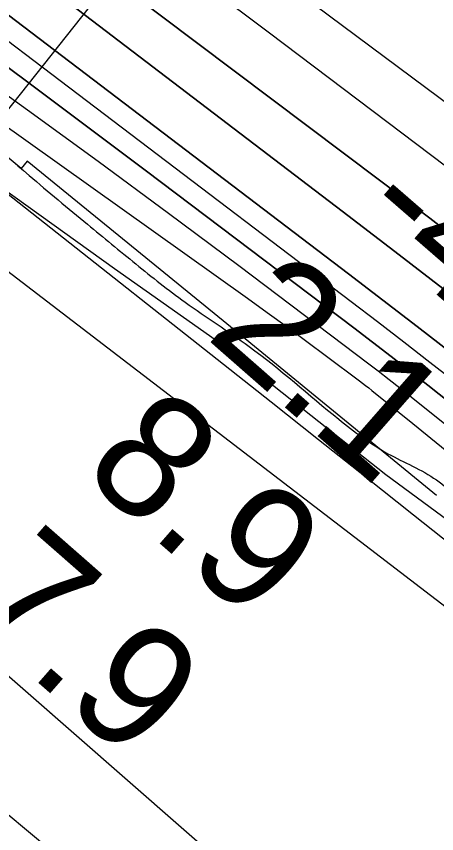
# Model space of a CAD drawing. Extents: x 3684037 to 3722149, y 433263 to 459021.
# Drawn here: x 3701689.4 to 3701916.8, y 451970.7 to 452412.8 of the extents above; entities that cross this region are included whole.
import ezdxf

# ---------------------------------------------------------------- set-up
doc = ezdxf.new("R2010")
doc.units = 0
for name, color, linetype in [('V-RIVR-EDGE', 7, 'Continuous'), ('V-RIVR-RANG', 7, 'Continuous'), ('V-RRAP-FSHR', 7, 'Continuous'), ('V-RRAP-RVMT', 7, 'Continuous'), ('V-SITE-VEGE', 7, 'Continuous'), ('V-TOPO-DPTH', 7, 'Continuous'), ('V-TOPO-MAJR', 7, 'Continuous'), ('V-TOPO-MINR', 7, 'Continuous'), ('V-TOPO-WATR', 7, 'Continuous'), ('V-UTIL-IDEN', 7, 'Continuous')]:
    doc.layers.add(name, color=color, linetype=linetype)

msp = doc.modelspace()

# ---------------------------------------------------------------- linework, layer by layer
at = {"layer": 'V-RIVR-EDGE'}
for points in [[(3696491.01, 456956.98), (3696499.46, 456945.34), (3696522.43, 456915.36), (3696551.06, 456881.73), (3696592.6, 456839.57), (3696607.93, 456824.57), (3696661.56, 456762.17), (3696696.26, 456732.56), (3696736.59, 456690.41), (3696782.99, 456647.43), (3696798.72, 456631.62), (3696862.88, 456574.85), (3696899.59, 456542.81), (3696931.08, 456518.47), (3696942.36, 456503.48), (3696952.45, 456494.97), (3696962.14, 456487.66), (3696987.16, 456470.62), (3697014.61, 456451.55), (3697061.04, 456420.29), (3697092.52, 456395.55), (3697134.08, 456360.67), (3697166.78, 456335.52), (3697185.73, 456316.47), (3697201.46, 456298.23), (3697211.53, 456284.46), (3697233.7, 456256.1), (3697255.88, 456230.97), (3697279.27, 456203.82), (3697316.37, 456164.91), (3697353.48, 456123.98), (3697376.87, 456099.66), (3697406.33, 456076.13), (3697430.14, 456057.88), (3697450.33, 456044.89), (3697520.13, 455982.44), (3697544.34, 455963.37), (3697581.9, 455942.25), (3697614.61, 455926), (3697632.78, 455913.82), (3697662.24, 455891.91), (3697710.26, 455848.12), (3697757.45, 455800.7), (3697792.14, 455767.05), (3697833.3, 455729.34), (3697868.4, 455696.9), (3697895.83, 455673.38), (3697933.75, 455633.66), (3697972.88, 455598.38), (3698039.46, 455539.58), (3698090.29, 455492.15), (3698135.88, 455447.55), (3698177.02, 455406.61), (3698217.74, 455359.2), (3698254.45, 455321.1), (3698281.47, 455292.72), (3698316.18, 455265.55), (3698357.36, 455240.78), (3698381.98, 455222.12), (3698407.8, 455194.96), (3698430.77, 455163.36), (3698450.93, 455141.88), (3698487.66, 455113.89), (3698517.53, 455091.17), (3698534.07, 455076.97), (3698556.24, 455049.42), (3698582.46, 455019.84), (3698614.72, 454987.01), (3698657.08, 454947.27), (3698691.37, 454913.62), (3698718, 454887.28), (3698807.16, 454806.58), (3698837.41, 454775.78), (3698881.4, 454739.68), (3698910.45, 454713.73), (3698949.18, 454677.64), (3698989.11, 454637.11), (3699039.14, 454591.7), (3699066.57, 454562.92), (3699088.77, 454545.47), (3699187.23, 454465.17), (3699228.39, 454429.88), (3699268.34, 454393.8), (3699300.6, 454360.56), (3699328.84, 454330.56), (3699382.5, 454285.14), (3699427.29, 454244.19), (3699474.49, 454199.59), (3699500.3, 454170.41), (3699532.57, 454139.2), (3699563.24, 454114.46), (3699588.66, 454093.77), (3699608.43, 454073.91), (3699636.65, 454041.49), (3699659.24, 454015.55), (3699675.77, 453998.53), (3699726.99, 453942.6), (3699768.93, 453898.01), (3699807.65, 453854.65), (3699829.44, 453837.61), (3699865.77, 453811.24), (3699885.13, 453793.8), (3699924.68, 453762.57), (3699939.63, 453754.85), (3699950.95, 453754.42), (3699975.6, 453746.67), (3700001.84, 453731.24), (3700023.64, 453714.2), (3700032.9, 453700.84), (3700036.11, 453688.7), (3700042.15, 453679.38), (3700052.63, 453667.23), (3700065.94, 453651.02), (3700072.38, 453638.47), (3700079.63, 453627.94), (3700095.35, 453607.27), (3700141.31, 453551.36), (3700161.45, 453521.38), (3700185.64, 453491.4), (3700219.92, 453452.9), (3700237.25, 453429.81), (3700255.39, 453407.52), (3700340.92, 453326.44), (3700393.37, 453280.61), (3700435.74, 453243.71), (3700480.94, 453207.61), (3700509.2, 453188.54), (3700535.04, 453172.3), (3700559.26, 453156.47), (3700600.44, 453130.89), (3700613.76, 453121.15), (3700623.46, 453116.28), (3700639.19, 453100.47), (3700647.65, 453090.74), (3700674.71, 453074.9), (3700691.25, 453060.71), (3700727.58, 453033.93), (3700758.25, 453008.78), (3700801.44, 452977.54), (3700837.37, 452952.38), (3700871.67, 452924.8), (3700903.95, 452898.44), (3700927.77, 452880.99), (3700958.44, 452857.86), (3701015.34, 452807.99), (3701048.43, 452780.41), (3701075.48, 452762.95), (3701104.95, 452743.47), (3701127.16, 452730.88), (3701156.63, 452713.42), (3701182.87, 452695.56), (3701204.67, 452682.16), (3701235.37, 452666.32), (3701255.56, 452654.14), (3701285.83, 452633.03), (3701312.86, 452607.09), (3701321.33, 452599.79), (3701332.23, 452591.67), (3701350.39, 452577.48), (3701370.57, 452560.44), (3701389.13, 452544.63), (3701408.91, 452532.04), (3701434.36, 452518.63), (3701456.18, 452512.11), (3701467.08, 452506.42), (3701486.05, 452491.01), (3701499.77, 452482.08), (3701518.75, 452468.28), (3701537.72, 452454.08), (3701554.26, 452439.49), (3701575.24, 452422.85), (3701592.2, 452410.28), (3701622.47, 452387.15), (3701647.09, 452368.49), (3701696.32, 452326.72), (3701727.79, 452300.36), (3701754.02, 452278.86), (3701780.66, 452258.17), (3701815.38, 452234.23), (3701863.81, 452194.89), (3701890.45, 452176.22), (3701916.7, 452162), (3701938.89, 452143.34), (3701962.31, 452129.94), (3701986.93, 452112.09), (3702011.95, 452090.6), (3702032.94, 452074.37), (3702051.1, 452058.55), (3702109.2, 452006.65), (3702158.04, 451973.37), (3702192.75, 451944.17), (3702212.11, 451923.9), (3702228.25, 451910.12), (3702239.56, 451906.04), (3702258.94, 451893.46), (3702276.69, 451876.03), (3702294.85, 451861.43), (3702325.52, 451839.11), (3702353.77, 451816.4), (3702388.48, 451789.62), (3702409.06, 451772.59), (3702442.56, 451743.39), (3702493.4, 451700.4), (3702516.8, 451677.7), (3702543.84, 451656.2), (3702589.05, 451624.55), (3702615.68, 451603.86), (3702648.37, 451577.9), (3702681.06, 451551.13), (3702714.15, 451522.34), (3702744.82, 451496.38), (3702761.76, 451479.36), (3702791.61, 451448.55), (3702806.52, 451427.89), (3702821.83, 451408.04), (3702843.21, 451386.55), (3702872.26, 451361.01), (3702910.6, 451327.75), (3702933.18, 451303.03), (3702957.78, 451275.47), (3702989.23, 451239), (3703050.15, 451184.26), (3703086.05, 451144.95), (3703114.68, 451113.34), (3703144.52, 451080.11), (3703160.65, 451061.87), (3703178, 451046.86), (3703202.6, 451019.71), (3703240.51, 450979.58), (3703264.72, 450956.48), (3703289.72, 450930.13), (3703316.74, 450902.16), (3703339.74, 450878.65), (3703374.42, 450840.15), (3703418.36, 450788.28), (3703459.08, 450738.85), (3703496.19, 450699.53), (3703592.58, 450595.78), (3703613.16, 450579.55), (3703630.9, 450558.88), (3703650.24, 450530.53), (3703671.59, 450496.51), (3703693.35, 450468.15), (3703725.21, 450432.89), (3703758.29, 450400.86), (3703788.55, 450373.7), (3703807.1, 450353.03), (3703820.41, 450338.03), (3703842.98, 450309.27), (3703868.37, 450275.64), (3703879.24, 450255.8), (3703887.68, 450233.54), (3703893.72, 450223.82), (3703916.29, 450193.44), (3703936.04, 450167.51), (3703950.95, 450147.66), (3704020.69, 450060.95), (3704036.82, 450041.5), (3704044.07, 450029.75), (3704061.81, 450007.88), (3704081.17, 449986.4), (3704102.92, 449954.4), (3704113.39, 449937.79), (3704138.38, 449903.36), (3704157.73, 449880.26), (3704175.46, 449851.91), (3704189.15, 449830.04), (3704204.88, 449813.42), (3704221.81, 449792.76), (3704273.77, 449711.76), (3704281.41, 449690.71), (3704297.12, 449666.01), (3704324.1, 449622.27), (3704340.63, 449601.6), (3704382.92, 449535.99), (3704402.67, 449506.83), (3704415.95, 449482.53), (3704431.66, 449459.44), (3704449.4, 449437.16), (3704471.98, 449410.42), (3704491.34, 449390.55), (3704521.18, 449354.9), (3704545.76, 449323.7), (3704553.81, 449308.31), (3704563.07, 449292.11), (3704576.77, 449271.05), (3704594.9, 449242.3), (3704618.66, 449204.23), (3704654.93, 449156.02), (3704685.15, 449111.87), (3704709.72, 449071.77), (3704733.89, 449034.11), (3704765.72, 448985.91), (3704789.88, 448945.01), (3704815.26, 448906.53), (3704829.35, 448881.42), (3704849.89, 448850.24), (3704868.83, 448820.67), (3704884.95, 448801.63), (3704901.08, 448780.96), (3704913.97, 448762.33), (3704925.64, 448740.06), (3704932.48, 448726.7), (3704949.8, 448698.35), (3704967.55, 448682.54), (3704988.15, 448670.76), (3705014.8, 448656.95), (3705046.3, 448639.88), (3705064.06, 448624.47), (3705092.28, 448592.05), (3705105.17, 448573.42), (3705120.49, 448553.97), (3705145.89, 448522.77), (3705180.17, 448483.87), (3705197.5, 448460.37), (3705228.52, 448416.22), (3705268.84, 448365.58), (3705295.84, 448328.31), (3705331.7, 448279.29), (3705359.5, 448238.78), (3705380.04, 448203.15), (3705402.15, 448152.55), (3705422.25, 448101.95), (3705439.55, 448066.32), (3705459.26, 448025.43)], [(3701087.9, 455815.66), (3701115, 455804.74), (3701132.15, 455792.04), (3701153.82, 455776.61), (3701181.81, 455758.46), (3701223.36, 455737.56), (3701278.89, 455703.96), (3701311.87, 455692.12), (3701346.66, 455684.8), (3701374.67, 455673.43), (3701409.89, 455653.44), (3701444.65, 455632.56), (3701464.05, 455615.33), (3701477.15, 455608.51), (3701495.68, 455605.3), (3701508.77, 455596.23), (3701541.73, 455576.25), (3701605.84, 455537.66), (3701654.15, 455509.05), (3701706.98, 455479.53), (3701771.1, 455444.11), (3701792.31, 455425.97), (3701810.35, 455407.84), (3701842.84, 455383.79), (3701871.29, 455367.9), (3701898.4, 455358.33), (3701930.48, 455350.57), (3701938.15, 455346.03), (3701940.85, 455337.88), (3701942.17, 455323.86), (3701950.26, 455304.85), (3701968.77, 455291.69), (3701986.84, 455284.86), (3702028.84, 455263.96), (3702080.3, 455231.28), (3702138.1, 455198.58), (3702162.48, 455186.31), (3702199.49, 455157.73), (3702284.38, 455110.05), (3702334.93, 455075.11), (3702368.79, 455051.51), (3702403.09, 455027.01), (3702432.43, 455004.78), (3702464.02, 454981.64), (3702496.07, 454959.41), (3702561.54, 454921.72), (3702609.41, 454897.18), (3702643.74, 454885.34), (3702678.95, 454863.1), (3702710.55, 454839.06), (3702747.09, 454808.67), (3702809.37, 454757.87), (3702853.12, 454715.26), (3702901.41, 454678.97), (3702936.16, 454650.85), (3702977.23, 454621.81), (3703006.12, 454602.75), (3703055.33, 454569.62), (3703081.96, 454552.37), (3703114.03, 454537.37), (3703130.28, 454526.03), (3703139.3, 454515.61), (3703158.67, 454488.88), (3703176.21, 454450.86), (3703196.48, 454419.61), (3703230.31, 454383.35), (3703268.19, 454343.92), (3703298.86, 454313.55), (3703333.6, 454282.72), (3703394.06, 454231.47), (3703468.52, 454169.79), (3703515.89, 454127.63), (3703537.1, 454112.2), (3703575.49, 454095.38), (3703595.83, 454090.8), (3703614.82, 454092.11), (3703646.01, 454085.25), (3703680.34, 454074.32), (3703711.51, 454060.68), (3703749.42, 454031.64), (3703794.52, 453985.41), (3703832.41, 453948.69), (3703867.6, 453917.86), (3703906.85, 453879.78), (3703949.27, 453846.67), (3703996.64, 453803.6), (3704034.55, 453776.37), (3704079.23, 453742.8), (3704127.06, 453702.89), (3704203.31, 453633.98), (3704279.09, 453562.8), (3704334.15, 453517.45), (3704354.88, 453491.63), (3704403.56, 453431.37), (3704447.3, 453381.07), (3704499.61, 453323.97), (3704602.86, 453205.7), (3704658.78, 453146.78), (3704694.86, 453106.45), (3704744.91, 453051.61), (3704767.47, 453032.57), (3704799.49, 452999.48), (3704839.19, 452962.76), (3704877.07, 452921.97), (3704900.98, 452900.21), (3704921.74, 452882.07), (3705006.11, 452810.87), (3705031.83, 452785.49), (3705064.75, 452753.76), (3705099.47, 452713.43), (3705124.73, 452686.69), (3705199.15, 452611.9), (3705260.5, 452554.77), (3705300.64, 452512.62), (3705322.28, 452486.8), (3705349.32, 452453.72), (3705375.04, 452431.95), (3705400.78, 452417.42), (3705408.9, 452407.91), (3705425.57, 452383.9), (3705440.44, 452365.78), (3705475.17, 452328.16), (3705497.27, 452305.05), (3705538.71, 452242.1), (3705568.02, 452209.47), (3705596.44, 452182.72), (3705619, 452163.22), (3705643.82, 452144.17), (3705660.48, 452117), (3705680.33, 452096.6), (3705694.77, 452085.26), (3705739.88, 452045.36), (3705784.54, 452001.84), (3705811.14, 451969.67), (3705835.48, 451938.87), (3705855.33, 451919.38), (3705875.63, 451900.79), (3705907.17, 451856.4), (3705934.67, 451824.23), (3705959.03, 451802.01), (3705979.78, 451782.52), (3706012.26, 451748.98), (3706031.17, 451719.54), (3706049.64, 451692.36), (3706083.46, 451652.04), (3706112.78, 451624.38), (3706130.82, 451607.61), (3706151.13, 451590.38), (3706167.38, 451579.94), (3706183.17, 451564.98), (3706193.99, 451551.84), (3706216.54, 451529.63), (3706251.72, 451492.46), (3706280.59, 451465.26), (3706315.77, 451428.55), (3706345.54, 451401.35), (3706362.23, 451383.22), (3706374.84, 451362.39), (3706396.47, 451332.49), (3706415.86, 451311.64), (3706438.88, 451295.76), (3706470.47, 451273.08), (3706492.13, 451252.68), (3706503.84, 451234.11), (3706511.03, 451218.72), (3706521.85, 451205.12), (3706543.05, 451184.73), (3706567.85, 451157.53), (3706601.2, 451112.24), (3706632.75, 451072.82), (3706662.94, 451028.43), (3706710.26, 450965.92), (3706756.23, 450902.96), (3706785.97, 450861.28), (3706809.84, 450825.05), (3706863.44, 450742.63), (3706903.08, 450681.03), (3706926.04, 450640.28), (3706949.46, 450604.05), (3707000.85, 450538.36), (3707037.79, 450482.66), (3707057.63, 450460)]]:
    msp.add_spline(points, degree=3, dxfattribs=at)
at = {"layer": 'V-RIVR-RANG'}
msp.add_line((3701476.39, 452099.33), (3702097.58, 452882.99), dxfattribs=at)
at = {"layer": 'V-RRAP-FSHR'}
for points in [[(3696447.93, 456956.48), (3696463.25, 456935.99), (3696844.22, 456552.5), (3697679.41, 455804.34), (3698342.54, 455206.3), (3699589.55, 454026.74), (3700353.91, 453272.26), (3701350.8, 452530.88), (3702244.12, 451846.27), (3702849.02, 451331.23), (3704120.54, 449801.08)], [(3703233.42, 450593.66), (3702690.93, 451159.68), (3702465.77, 451340.39), (3701937.71, 451769.71), (3701333.2, 452274.63), (3700309.42, 453110.65), (3699608.32, 453764.99)]]:
    msp.add_lwpolyline(points, dxfattribs=at)
at = {"layer": 'V-RRAP-RVMT'}
for p, q in [((3701692.03, 452330.54), (3701580.98, 452421.17)), ((3701695.2, 452334.45), (3701692.03, 452330.54)), ((3701801.25, 452248.02), (3701695.2, 452334.45)), ((3701916.82, 452153.67), (3701801.25, 452248.02))]:
    msp.add_line(p, q, dxfattribs=at)
at = {"layer": 'V-SITE-VEGE'}
for points in [[(3701062.75, 452680.79), (3701086.32, 452710.42), (3701096.27, 452718.02), (3701106.75, 452721.96), (3701113.82, 452723.79), (3701120.89, 452722.23), (3701215, 452661.76), (3701246.71, 452643.44), (3701328.77, 452577.2), (3701412.92, 452518.04), (3701444.37, 452500.77), (3701479.49, 452479.83), (3701546.08, 452424.06), (3701654.61, 452339.24), (3701742.43, 452276.41), (3701796.95, 452237.92), (3701889.23, 452164.88), (3701976.26, 452101), (3702077.46, 452012.77), (3702146.14, 451956.22)], [(3701832.26, 451926.93), (3701666.57, 452071.98), (3701542.58, 452168.59), (3701350.69, 452309.7), (3701226.42, 452414.68), (3701089.06, 452508.92), (3701056.82, 452535.63)]]:
    msp.add_lwpolyline(points, dxfattribs=at)
at = {"layer": 'V-TOPO-DPTH'}
for points in [[(3702455.95, 451814.37), (3701943.15, 452216.31), (3701924.72, 452230.7), (3701906.25, 452245.02), (3701887.71, 452259.27), (3701869.14, 452273.46), (3701450.44, 452591.98), (3701423.74, 452612.1), (3701396.92, 452632.07), (3701369.93, 452651.79), (3701342.81, 452671.36), (3701315.55, 452690.71), (3701288.19, 452709.94), (3701260.71, 452728.98), (3701233.14, 452747.89), (3700925.35, 452957.52)], [(3700925.35, 452957.52), (3701233.14, 452747.89), (3701260.71, 452728.98), (3701288.19, 452709.94), (3701315.55, 452690.71), (3701342.81, 452671.36), (3701369.93, 452651.79), (3701396.92, 452632.07), (3701423.74, 452612.1), (3701450.44, 452591.98), (3701869.14, 452273.46), (3701887.71, 452259.27), (3701906.25, 452245.02), (3701924.72, 452230.7), (3701943.15, 452216.31), (3702455.95, 451814.37)], [(3702529.71, 451799.1), (3701981, 452250.43), (3701974.18, 452256), (3701967.33, 452261.54), (3701960.44, 452267.03), (3701953.53, 452272.49), (3701946.58, 452277.9), (3701939.62, 452283.3), (3701932.64, 452288.68), (3701925.65, 452294.04), (3701921.99, 452296.84), (3701913.15, 452303.57), (3701904.29, 452310.29), (3701895.43, 452317), (3701886.55, 452323.69), (3701350.57, 452726.74), (3701335.8, 452737.78), (3701320.98, 452748.75), (3701306.08, 452759.64), (3701291.15, 452770.45), (3701196.47, 452838.55), (3701134.07, 452883.24), (3701071.54, 452927.75)], [(3701071.54, 452927.75), (3701134.07, 452883.24), (3701196.47, 452838.55), (3701291.15, 452770.45), (3701306.08, 452759.64), (3701320.98, 452748.75), (3701335.8, 452737.78), (3701350.57, 452726.74), (3701886.55, 452323.69), (3701895.43, 452317), (3701904.29, 452310.29), (3701913.15, 452303.57), (3701921.99, 452296.84), (3701925.65, 452294.04), (3701932.64, 452288.68), (3701939.62, 452283.3), (3701946.58, 452277.9), (3701953.53, 452272.49), (3701960.44, 452267.03), (3701967.33, 452261.54), (3701974.18, 452256), (3701981, 452250.43), (3702529.71, 451799.1)], [(3701922.57, 452263.74), (3701894.18, 452285.58), (3701865.73, 452307.35), (3701638.63, 452480.45), (3701583.39, 452522.46), (3701528.08, 452564.4), (3701472.68, 452606.21), (3701417.22, 452647.95), (3701317.27, 452723), (3701311.73, 452727.13), (3701306.17, 452731.24), (3701300.58, 452735.32), (3701294.97, 452739.37), (3701259.9, 452764.53), (3701236.67, 452781.04), (3701213.34, 452797.4), (3701189.86, 452813.55), (3701166.28, 452829.56), (3701084.15, 452884.77)], [(3701084.15, 452884.77), (3701166.28, 452829.56), (3701189.86, 452813.55), (3701213.34, 452797.4), (3701236.67, 452781.04), (3701259.9, 452764.53), (3701294.97, 452739.37), (3701300.58, 452735.32), (3701306.17, 452731.24), (3701311.73, 452727.13), (3701317.27, 452723), (3701417.22, 452647.95), (3701472.68, 452606.21), (3701528.08, 452564.4), (3701583.39, 452522.46), (3701638.63, 452480.45), (3701865.73, 452307.35), (3701894.18, 452285.58), (3701922.57, 452263.74)], [(3701022.56, 452857.29), (3701103.98, 452799.71), (3701223.18, 452716.88), (3701245.46, 452701.33), (3701267.7, 452685.73), (3701289.89, 452670.04), (3701312.03, 452654.3), (3701492.47, 452525.47), (3701559.79, 452477), (3701626.84, 452428.16), (3701693.49, 452378.77), (3701759.88, 452329.02), (3701872.07, 452244.23), (3701882.13, 452236.57), (3701892.15, 452228.86), (3701902.12, 452221.08), (3701912.05, 452213.25), (3702084.8, 452075.99), (3702157.07, 452018.18), (3702229.08, 451960.05)], [(3702229.08, 451960.05), (3702157.07, 452018.18), (3702084.8, 452075.99), (3701912.05, 452213.25), (3701902.12, 452221.08), (3701892.15, 452228.86), (3701882.13, 452236.57), (3701872.07, 452244.23), (3701759.88, 452329.02), (3701693.49, 452378.77), (3701626.84, 452428.16), (3701559.79, 452477), (3701492.47, 452525.47), (3701312.03, 452654.3), (3701289.89, 452670.04), (3701267.7, 452685.73), (3701245.46, 452701.33), (3701223.18, 452716.88), (3701103.98, 452799.71), (3701022.56, 452857.29)], [(3701050.96, 452804.84), (3701090.26, 452776.18), (3701129.76, 452747.79), (3701169.38, 452719.58), (3701228.45, 452677.82), (3701238.64, 452670.62), (3701248.81, 452663.4), (3701258.98, 452656.18), (3701269.14, 452648.94), (3701814.41, 452260.3), (3701825.18, 452252.57), (3701835.9, 452244.79), (3701846.57, 452236.92), (3701857.19, 452229.01), (3701875.02, 452215.63), (3701876.7, 452214.35), (3701878.37, 452213.07), (3701880.03, 452211.77), (3701881.68, 452210.46), (3701903.84, 452192.63), (3701916.52, 452182.35), (3701929.15, 452172)]]:
    msp.add_lwpolyline(points, dxfattribs=at)
at = {"layer": 'V-TOPO-MAJR'}
msp.add_lwpolyline([(3701071, 452959.35), (3701287.21, 452803.11), (3701311.92, 452785.19), (3701336.59, 452767.23), (3701361.21, 452749.2), (3701385.79, 452731.11), (3701561.89, 452601.15), (3701628.18, 452552.06), (3701694.37, 452502.83), (3701760.41, 452453.38), (3701826.33, 452403.8), (3701937.77, 452319.7), (3701947.86, 452312.01), (3701957.91, 452304.26), (3701967.88, 452296.42), (3701977.8, 452288.51), (3702110.75, 452181.57), (3702186.85, 452119.82), (3702262.59, 452057.65), (3702337.81, 451994.84), (3702412.67, 451931.61)], dxfattribs=at)
at = {"layer": 'V-TOPO-MINR'}
for points in [[(3699800.93, 453849.47), (3700506.23, 453176.94), (3701132.5, 452729.24), (3701150.37, 452716.48), (3701168.25, 452703.72), (3701186.14, 452690.98), (3701204.04, 452678.24), (3701230.85, 452659.18), (3701235.34, 452655.98), (3701239.82, 452652.76), (3701244.29, 452649.53), (3701248.75, 452646.29), (3701363.59, 452562.55), (3701425.2, 452517.08), (3701486.47, 452471.16), (3701547.21, 452424.54), (3701607.6, 452377.47), (3701801.51, 452224.56), (3701827.24, 452204.25), (3701852.96, 452183.92), (3701878.65, 452163.58), (3701904.34, 452143.21), (3702145.64, 451951.75)], [(3700636.08, 453315.54), (3700640.14, 453312.22), (3700690.27, 453272.22), (3700719.58, 453249.14), (3700749.11, 453226.34), (3700778.94, 453203.95), (3700808.98, 453181.83), (3701342.31, 452794.74), (3701347.74, 452790.8), (3701353.17, 452786.87), (3701358.61, 452782.93), (3701364.04, 452779), (3701409.1, 452746.41), (3701437.03, 452726.13), (3701464.9, 452705.78), (3701492.69, 452685.31), (3701520.43, 452664.77), (3701933.57, 452357.62), (3701954.95, 452341.5), (3701976.18, 452325.18), (3701997.18, 452308.57), (3702018.03, 452291.76), (3702524.25, 451878.05)], [(3700925.35, 452957.52), (3701233.14, 452747.89), (3701260.71, 452728.98), (3701288.19, 452709.94), (3701315.55, 452690.71), (3701342.81, 452671.36), (3701369.93, 452651.79), (3701396.92, 452632.07), (3701423.74, 452612.1), (3701450.44, 452591.98), (3701869.14, 452273.46), (3701887.71, 452259.27), (3701906.25, 452245.02), (3701924.72, 452230.7), (3701943.15, 452216.31), (3702455.95, 451814.37)], [(3701071.54, 452927.75), (3701134.07, 452883.24), (3701196.47, 452838.55), (3701291.15, 452770.45), (3701306.08, 452759.64), (3701320.98, 452748.75), (3701335.8, 452737.78), (3701350.57, 452726.74), (3701886.55, 452323.69), (3701895.43, 452317), (3701904.29, 452310.29), (3701913.15, 452303.57), (3701921.99, 452296.84), (3701925.65, 452294.04), (3701932.64, 452288.68), (3701939.62, 452283.3), (3701946.58, 452277.9), (3701953.53, 452272.49), (3701960.44, 452267.03), (3701967.33, 452261.54), (3701974.18, 452256), (3701981, 452250.43), (3702529.71, 451799.1)], [(3701084.15, 452884.77), (3701166.28, 452829.56), (3701189.86, 452813.55), (3701213.34, 452797.4), (3701236.67, 452781.04), (3701259.9, 452764.53), (3701294.97, 452739.37), (3701300.58, 452735.32), (3701306.17, 452731.24), (3701311.73, 452727.13), (3701317.27, 452723), (3701417.22, 452647.95), (3701472.68, 452606.21), (3701528.08, 452564.4), (3701583.39, 452522.46), (3701638.63, 452480.45), (3701865.73, 452307.35), (3701894.18, 452285.58), (3701922.57, 452263.74)], [(3701034.17, 452865.49), (3701220.26, 452737.41), (3701249.01, 452717.51), (3701277.68, 452697.52), (3701306.25, 452677.37), (3701334.75, 452657.12), (3701396.68, 452612.88), (3701455.9, 452570.19), (3701514.88, 452527.15), (3701573.48, 452483.61), (3701631.84, 452439.74), (3701870.62, 452258.58), (3701884.87, 452247.71), (3701899.07, 452236.79), (3701913.21, 452225.79), (3701927.3, 452214.74), (3702351.2, 451880.44)], [(3701022.56, 452857.29), (3701103.98, 452799.71), (3701223.18, 452716.88), (3701245.46, 452701.33), (3701267.7, 452685.73), (3701289.89, 452670.04), (3701312.03, 452654.3), (3701492.47, 452525.47), (3701559.79, 452477), (3701626.84, 452428.16), (3701693.49, 452378.77), (3701759.88, 452329.02), (3701872.07, 452244.23), (3701882.13, 452236.57), (3701892.15, 452228.86), (3701902.12, 452221.08), (3701912.05, 452213.25), (3702084.8, 452075.99), (3702157.07, 452018.18), (3702229.08, 451960.05)], [(3701075.28, 452803.2), (3701136.06, 452760.04), (3701225.9, 452697.06), (3701242.01, 452685.74), (3701258.1, 452674.38), (3701274.17, 452662.99), (3701290.21, 452651.58), (3701657.03, 452389.9), (3701695.45, 452362.27), (3701733.73, 452334.44), (3701771.79, 452306.31), (3701809.7, 452277.98), (3701873.53, 452229.91), (3701879.4, 452225.45), (3701885.25, 452220.95), (3701891.06, 452216.41), (3701896.84, 452211.83), (3701978.52, 452146.51), (3702024.98, 452109.08), (3702071.25, 452071.42), (3702117.24, 452033.41), (3702163.04, 451995.18), (3702462.84, 451743.05)]]:
    msp.add_lwpolyline(points, dxfattribs=at)
at = {"layer": 'V-TOPO-WATR'}
msp.add_lwpolyline([(3701050.96, 452804.84), (3701090.26, 452776.18), (3701129.76, 452747.79), (3701169.38, 452719.58), (3701228.45, 452677.82), (3701238.64, 452670.62), (3701248.81, 452663.4), (3701258.98, 452656.18), (3701269.14, 452648.94), (3701814.41, 452260.3), (3701825.18, 452252.57), (3701835.9, 452244.79), (3701846.57, 452236.92), (3701857.19, 452229.01), (3701875.02, 452215.63), (3701876.7, 452214.35), (3701878.37, 452213.07), (3701880.03, 452211.77), (3701881.68, 452210.46), (3701903.84, 452192.63), (3701916.52, 452182.35), (3701929.15, 452172)], dxfattribs=at)
at = {"layer": 'V-UTIL-IDEN'}
msp.add_lwpolyline([(3703233.42, 450593.66), (3702690.93, 451159.68), (3702465.77, 451340.39), (3701937.71, 451769.71), (3701333.2, 452274.63), (3700309.42, 453110.65), (3699608.32, 453764.99)], dxfattribs=at)

# ---------------------------------------------------------------- texts
at = {"layer": 'V-RIVR-RANG'}
for s, rotation, p in [('-41', 319.051, (3701870.78, 452302.16)), ('2.1', 318.7683, (3701791.05, 452239.49)), ('8.9', 318.7683, (3701723.34, 452165.86)), ('7.9', 318.7683, (3701657.62, 452090.49))]:
    msp.add_text(s, height=67, rotation=rotation, dxfattribs=at).set_placement(p)

doc.saveas('drawing.dxf')
